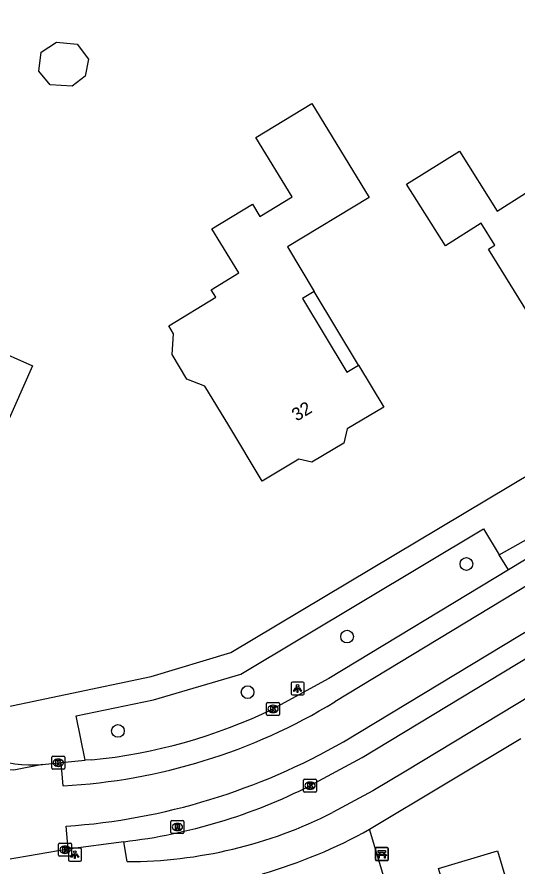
# Model space of a CAD drawing. Extents: x 161772 to 163123, y 383092 to 383917.
# Drawn here: x 162567.4 to 162606.1, y 383642.9 to 383708.5 of the extents above; entities that cross this region are included whole.
import ezdxf

# ---------------------------------------------------------------- set-up
doc = ezdxf.new("R2010")
doc.units = 0
for name, color, linetype in [('IMGEO_Bank', 7, 'Continuous'), ('IMGEO_Boom', 7, 'Continuous'), ('IMGEO_Kolk', 7, 'Continuous'), ('IMGEO_Lichtpunt', 7, 'Continuous'), ('IMGEO_Pand', 7, 'Continuous'), ('IMGEO_Pand_nummerreeks', 7, 'Continuous'), ('IMGEO_Pand_overbouw', 7, 'Continuous'), ('IMGEO_Pand_vergunning_verleend', 7, 'Continuous'), ('IMGEO_Rijbaan_lokaal_gesloten', 7, 'Continuous'), ('IMGEO_Rijbaan_lokaal_open', 7, 'Continuous'), ('IMGEO_Rioolput', 7, 'Continuous'), ('IMGEO_Voetpad_open', 7, 'Continuous')]:
    doc.layers.add(name, color=color, linetype=linetype)

msp = doc.modelspace()

# ---------------------------------------------------------------- linework, layer by layer
at = {"layer": 'IMGEO_Bank'}
for p, q in [((162595.051, 383643.469), (162595.051, 383644.31)), ((162595.051, 383644.31), (162595.051, 383643.469)), ((162595.126, 383644.394), (162595.967, 383644.394)), ((162595.967, 383644.394), (162595.126, 383644.394)), ((162595.692, 383644.012), (162595.41, 383644.012)), ((162596.051, 383644.319), (162596.051, 383643.478)), ((162596.051, 383643.478), (162596.051, 383644.319)), ((162595.976, 383643.394), (162595.135, 383643.394)), ((162595.135, 383643.394), (162595.976, 383643.394)), ((162595.748, 383643.792), (162595.355, 383643.792)), ((162595.36, 383643.9), (162595.36, 383644.006)), ((162595.404, 383644.006), (162595.404, 383643.9)), ((162595.41, 383643.894), (162595.692, 383643.894)), ((162595.698, 383643.9), (162595.698, 383644.006)), ((162595.742, 383644.006), (162595.742, 383643.9))]:
    msp.add_line(p, q, dxfattribs=at)
for points in [[(162595.354, 383644.012), (162595.268, 383644.012), (162595.268, 383644.173), (162595.831, 383644.173), (162595.831, 383644.012), (162595.748, 383644.012)], [(162595.298, 383643.792), (162595.156, 383643.792), (162595.268, 383643.894), (162595.354, 383643.894)], [(162595.348, 383643.785), (162595.348, 383643.578), (162595.305, 383643.578), (162595.305, 383643.785)], [(162595.748, 383643.894), (162595.831, 383643.894), (162595.943, 383643.792), (162595.804, 383643.792)], [(162595.798, 383643.785), (162595.798, 383643.578), (162595.754, 383643.578), (162595.754, 383643.785)]]:
    msp.add_lwpolyline(points, dxfattribs=at)
for centre, radius, start, end in [((162595.129, 383644.316), 0.0779, 92.4484, 184.28452), ((162595.129, 383644.316), 0.0779, 92.4484, 184.28452), ((162595.353, 383644.005), 0.00671, 2.89567, 87.10433), ((162595.41, 383644.005), 0.00671, 92.89567, 177.10433), ((162595.692, 383644.005), 0.00671, 2.89567, 87.10433), ((162595.749, 383644.005), 0.00671, 92.89567, 177.10433), ((162595.973, 383644.316), 0.0779, 2.4484, 94.28452), ((162595.973, 383644.316), 0.0779, 2.4484, 94.28452), ((162595.129, 383643.472), 0.0779, 182.4484, 274.28452), ((162595.129, 383643.472), 0.0779, 182.4484, 274.28452), ((162595.298, 383643.785), 0.00671, 2.89567, 87.10433), ((162595.355, 383643.785), 0.00671, 92.89567, 177.10433), ((162595.353, 383643.901), 0.00671, 272.89567, 357.10433), ((162595.41, 383643.901), 0.00671, 182.89567, 267.10433), ((162595.692, 383643.901), 0.00671, 272.89567, 357.10433), ((162595.749, 383643.901), 0.00671, 182.89567, 267.10433), ((162595.747, 383643.785), 0.00671, 2.89567, 87.10433), ((162595.804, 383643.785), 0.00671, 92.89567, 177.10433), ((162595.973, 383643.472), 0.0779, 272.4484, 4.28452), ((162595.973, 383643.472), 0.0779, 272.4484, 4.28452)]:
    msp.add_arc(centre, radius, start, end, dxfattribs=at)
at = {"layer": 'IMGEO_Boom'}
for centre in [(162602.071, 383666.274), (162592.874, 383660.669), (162585.194, 383656.387), (162575.2, 383653.395)]:
    msp.add_circle(centre, 0.489, dxfattribs=at)
at = {"layer": 'IMGEO_Kolk'}
for p, q in [((162586.664, 383654.668), (162586.664, 383655.52)), ((162586.739, 383655.594), (162587.591, 383655.594)), ((162587.152, 383655.374), (162587.177, 383655.374)), ((162587.665, 383655.52), (162587.665, 383654.668)), ((162587.591, 383654.594), (162586.739, 383654.594)), ((162587.175, 383654.814), (162587.15, 383654.814)), ((162570.095, 383650.515), (162570.095, 383651.367)), ((162570.17, 383651.441), (162571.022, 383651.441)), ((162571.096, 383651.367), (162571.096, 383650.515)), ((162570.606, 383650.661), (162570.581, 383650.661)), ((162570.583, 383651.221), (162570.608, 383651.221)), ((162571.022, 383650.441), (162570.17, 383650.441)), ((162589.516, 383648.752), (162589.516, 383649.604)), ((162589.591, 383649.678), (162590.443, 383649.678)), ((162590.004, 383649.458), (162590.029, 383649.458)), ((162590.517, 383649.604), (162590.517, 383648.752)), ((162590.443, 383648.678), (162589.591, 383648.678)), ((162590.027, 383648.898), (162590.002, 383648.898)), ((162570.698, 383644.731), (162571.55, 383644.731)), ((162570.623, 383643.805), (162570.623, 383644.657)), ((162571.111, 383644.511), (162571.136, 383644.511)), ((162571.624, 383644.657), (162571.624, 383643.805)), ((162571.55, 383643.731), (162570.698, 383643.731)), ((162571.134, 383643.951), (162571.109, 383643.951))]:
    msp.add_line(p, q, dxfattribs=at)
for points in [[(162586.664, 383654.668), (162586.664, 383655.52)], [(162586.739, 383655.594), (162587.591, 383655.594)], [(162586.985, 383655.294), (162587.108, 383655.294), (162587.108, 383655.143), (162587.238, 383655.294), (162587.402, 383655.294), (162587.256, 383655.143), (162587.409, 383654.894), (162587.257, 383654.894), (162587.172, 383655.058), (162587.108, 383654.991), (162587.108, 383654.894), (162586.985, 383654.894), (162586.985, 383655.294)], [(162587.665, 383655.52), (162587.665, 383654.668)], [(162587.591, 383654.594), (162586.739, 383654.594)], [(162570.095, 383650.515), (162570.095, 383651.367)], [(162570.17, 383651.441), (162571.022, 383651.441)], [(162571.096, 383651.367), (162571.096, 383650.515)], [(162570.416, 383651.141), (162570.539, 383651.141), (162570.539, 383650.99), (162570.669, 383651.141), (162570.833, 383651.141), (162570.687, 383650.99), (162570.84, 383650.741), (162570.688, 383650.741), (162570.603, 383650.905), (162570.539, 383650.838), (162570.539, 383650.741), (162570.416, 383650.741), (162570.416, 383651.141)], [(162571.022, 383650.441), (162570.17, 383650.441)], [(162589.516, 383648.752), (162589.516, 383649.604)], [(162589.591, 383649.678), (162590.443, 383649.678)], [(162589.837, 383649.378), (162589.96, 383649.378), (162589.96, 383649.227), (162590.09, 383649.378), (162590.254, 383649.378), (162590.108, 383649.227), (162590.261, 383648.978), (162590.109, 383648.978), (162590.024, 383649.142), (162589.96, 383649.075), (162589.96, 383648.978), (162589.837, 383648.978), (162589.837, 383649.378)], [(162590.517, 383649.604), (162590.517, 383648.752)], [(162590.443, 383648.678), (162589.591, 383648.678)], [(162570.698, 383644.731), (162571.55, 383644.731)], [(162570.623, 383643.805), (162570.623, 383644.657)], [(162570.944, 383644.431), (162571.067, 383644.431), (162571.067, 383644.28), (162571.197, 383644.431), (162571.361, 383644.431), (162571.215, 383644.28), (162571.368, 383644.031), (162571.216, 383644.031), (162571.131, 383644.195), (162571.067, 383644.128), (162571.067, 383644.031), (162570.944, 383644.031), (162570.944, 383644.431)], [(162571.624, 383644.657), (162571.624, 383643.805)], [(162571.55, 383643.731), (162570.698, 383643.731)]]:
    msp.add_lwpolyline(points, dxfattribs=at)
for centre, start, end in [((162586.741, 383655.518), 91.55205, 178.44795), ((162586.741, 383655.518), 91.55205, 178.44795), ((162587.589, 383655.518), 1.55205, 88.44795), ((162587.589, 383655.518), 1.55205, 88.44795), ((162586.741, 383654.67), 181.55205, 268.44795), ((162586.741, 383654.67), 181.55205, 268.44795), ((162587.589, 383654.67), 271.55205, 358.44795), ((162587.589, 383654.67), 271.55205, 358.44795), ((162570.172, 383651.365), 91.55205, 178.44795), ((162570.172, 383651.365), 91.55205, 178.44795), ((162571.02, 383651.365), 1.55205, 88.44795), ((162571.02, 383651.365), 1.55205, 88.44795), ((162570.172, 383650.517), 181.55205, 268.44795), ((162570.172, 383650.517), 181.55205, 268.44795), ((162571.02, 383650.517), 271.55205, 358.44795), ((162571.02, 383650.517), 271.55205, 358.44795), ((162589.593, 383649.602), 91.55205, 178.44795), ((162589.593, 383649.602), 91.55205, 178.44795), ((162590.441, 383649.602), 1.55205, 88.44795), ((162590.441, 383649.602), 1.55205, 88.44795), ((162589.593, 383648.754), 181.55205, 268.44795), ((162589.593, 383648.754), 181.55205, 268.44795), ((162590.441, 383648.754), 271.55205, 358.44795), ((162590.441, 383648.754), 271.55205, 358.44795), ((162570.7, 383644.655), 91.55205, 178.44795), ((162570.7, 383644.655), 91.55205, 178.44795), ((162571.548, 383644.655), 1.55205, 88.44795), ((162571.548, 383644.655), 1.55205, 88.44795), ((162570.7, 383643.807), 181.55205, 268.44795), ((162570.7, 383643.807), 181.55205, 268.44795), ((162571.548, 383643.807), 271.55205, 358.44795), ((162571.548, 383643.807), 271.55205, 358.44795)]:
    msp.add_arc(centre, 0.0765, start, end, dxfattribs=at)
for centre, major_axis, ratio, start_param, end_param in [((162587.151, 383655.094), (-0.387, 0.002), 0.722429, 4.712389, 7.853982), ((162587.176, 383655.094), (-0.39, 0.002), 0.717154, 1.570796, 4.712389), ((162570.582, 383650.941), (-0.387, 0.002), 0.722429, 4.712389, 7.853982), ((162570.607, 383650.941), (-0.39, 0.002), 0.717154, 1.570796, 4.712389), ((162590.003, 383649.178), (-0.387, 0.002), 0.722429, 4.712389, 7.853982), ((162590.028, 383649.178), (-0.39, 0.002), 0.717154, 1.570796, 4.712389), ((162571.11, 383644.231), (-0.387, 0.002), 0.722429, 4.712389, 7.853982), ((162571.135, 383644.231), (-0.39, 0.002), 0.717154, 1.570796, 4.712389)]:
    msp.add_ellipse(centre, major_axis=major_axis, ratio=ratio, start_param=start_param, end_param=end_param, dxfattribs=at)
at = {"layer": 'IMGEO_Lichtpunt'}
for p, q in [((162589.457, 383657.171), (162588.649, 383657.171)), ((162589.457, 383657.171), (162588.649, 383657.171)), ((162588.555, 383657.076), (162588.555, 383656.269)), ((162588.555, 383657.076), (162588.555, 383656.269)), ((162589.551, 383656.269), (162589.551, 383657.076)), ((162589.551, 383656.269), (162589.551, 383657.076)), ((162588.649, 383656.175), (162589.457, 383656.175)), ((162588.649, 383656.175), (162589.457, 383656.175)), ((162571.381, 383644.257), (162571.381, 383643.45)), ((162571.381, 383644.257), (162571.381, 383643.45)), ((162572.283, 383644.352), (162571.475, 383644.352)), ((162572.283, 383644.352), (162571.475, 383644.352)), ((162572.377, 383643.45), (162572.377, 383644.257)), ((162572.377, 383643.45), (162572.377, 383644.257)), ((162571.475, 383643.356), (162572.283, 383643.356)), ((162571.475, 383643.356), (162572.283, 383643.356))]:
    msp.add_line(p, q, dxfattribs=at)
for points in [[(162588.929, 383656.74), (162588.968, 383656.712), (162588.78, 383656.45), (162588.742, 383656.477), (162588.929, 383656.74)], [(162589.031, 383656.692), (162589.078, 383656.692), (162589.078, 383656.37), (162589.031, 383656.37), (162589.031, 383656.692)], [(162589.141, 383656.712), (162589.179, 383656.739), (162589.366, 383656.477), (162589.327, 383656.449), (162589.141, 383656.712)], [(162571.755, 383643.921), (162571.794, 383643.893), (162571.606, 383643.631), (162571.568, 383643.658), (162571.755, 383643.921)], [(162571.857, 383643.873), (162571.904, 383643.873), (162571.904, 383643.551), (162571.857, 383643.551), (162571.857, 383643.873)], [(162571.967, 383643.893), (162572.005, 383643.92), (162572.192, 383643.658), (162572.153, 383643.63), (162571.967, 383643.893)]]:
    msp.add_lwpolyline(points, dxfattribs=at)
for centre in [(162589.054, 383656.874), (162571.88, 383644.055)]:
    msp.add_circle(centre, 0.0994, dxfattribs=at)
for centre, start, end in [((162588.649, 383657.076), 90, 180), ((162588.649, 383657.076), 90, 180), ((162589.457, 383657.076), 0, 90), ((162589.457, 383657.076), 0, 90), ((162588.649, 383656.269), 180, 270), ((162588.649, 383656.269), 180, 270), ((162589.457, 383656.269), 270, 0), ((162589.457, 383656.269), 270, 360), ((162571.475, 383644.257), 90, 180), ((162571.475, 383644.257), 90, 180), ((162572.283, 383644.257), 0, 90), ((162572.283, 383644.257), 0, 90), ((162571.475, 383643.45), 180, 270), ((162571.475, 383643.45), 180, 270), ((162572.283, 383643.45), 270, 0), ((162572.283, 383643.45), 270, 360)]:
    msp.add_arc(centre, 0.0946, start, end, dxfattribs=at)
at = {"layer": 'IMGEO_Pand'}
for points in [[(162569.27, 383705.762), (162570.455, 383706.523), (162572.063, 383706.374), (162572.932, 383705.207), (162572.678, 383703.894), (162571.662, 383703.132), (162569.969, 383703.239), (162569.101, 383704.278), (162569.27, 383705.762)], [(162585.574, 383694.024), (162586.149, 383693.079), (162588.626, 383694.586), (162585.841, 383699.164), (162590.161, 383701.792), (162594.564, 383694.554), (162588.281, 383690.73), (162590.343, 383687.296), (162589.432, 383686.749), (162592.849, 383681.059), (162593.76, 383681.606), (162595.698, 383678.378), (162592.889, 383676.691), (162592.618, 383675.604), (162590.147, 383674.121), (162589.148, 383674.371), (162586.313, 383672.669), (162583.739, 383676.956), (162581.91, 383680.003), (162580.516, 383680.526), (162579.372, 383682.43), (162579.487, 383684.038), (162579.123, 383684.645), (162582.745, 383686.851), (162582.39, 383687.434), (162584.509, 383688.723), (162582.443, 383692.119), (162585.574, 383694.024)], [(162563.856, 383679.313), (162565.465, 383682.942), (162568.594, 383681.555), (162565.017, 383673.489), (162562.183, 383674.746), (162560.49, 383676.898), (162563.799, 383679.145), (162563.856, 383679.313)]]:
    msp.add_lwpolyline(points, dxfattribs=at)
at = {"layer": 'IMGEO_Pand_overbouw'}
msp.add_lwpolyline([(162590.343, 383687.296), (162589.432, 383686.749), (162592.849, 383681.059), (162593.76, 383681.606)], close=True, dxfattribs=at)
at = {"layer": 'IMGEO_Pand_vergunning_verleend'}
msp.add_lwpolyline([(162597.461, 383695.571), (162601.55, 383698.127), (162604.442, 383693.501), (162606.627, 383694.867), (162607.378, 383693.666), (162611.681, 383696.356), (162613.909, 383692.794), (162616.416, 383694.362), (162618.138, 383691.609), (162615.221, 383689.654), (162614.816, 383688.956), (162613.427, 383688.071), (162612.625, 383688.08), (162612.081, 383687.745), (162611.874, 383688.081), (162607.112, 383685.149), (162603.777, 383690.565), (162604.269, 383690.874), (162603.212, 383692.555), (162600.45, 383690.818), (162597.461, 383695.571)], dxfattribs=at)
at = {"layer": 'IMGEO_Rijbaan_lokaal_gesloten'}
for points in [[(162592.593, 383652.566), (162685.158, 383708.467)], [(162630.003, 383680.753), (162630.923, 383679.241), (162591.926, 383655.64)], [(162590.017, 383649.178), (162594.038, 383651.336), (162638.723, 383678.36)], [(162610.012, 383668.658), (162605.308, 383665.811)], [(162605.308, 383665.811), (162591.474, 383657.434), (162587.165, 383655.094)], [(162570.819, 383650.964), (162572.675, 383651.144)], [(162570.983, 383649.17), (162570.819, 383650.964)], [(162573.155, 383651.166), (162572.675, 383651.144)], [(162571.364, 383644.272), (162571.215, 383646.047)], [(162575.643, 383644.852), (162571.364, 383644.272)]]:
    msp.add_lwpolyline(points, dxfattribs=at)
for centre, radius, start, end in [((162568.617, 383693.96), 44.853, 273.02415, 301.31122), ((162569.042, 383692.785), 41.822, 275.64405, 295.67988), ((162567.638, 383696.088), 50.169, 274.08818, 299.82891), ((162570.71, 383687.287), 42.721, 276.63116, 296.86823)]:
    msp.add_arc(centre, radius, start, end, dxfattribs=at)
at = {"layer": 'IMGEO_Rijbaan_lokaal_open'}
for points in [[(162569.386, 383650.816), (162567.171, 383650.365), (162548.585, 383651.484)], [(162569.386, 383650.816), (162570.819, 383650.964)], [(162571.364, 383644.272), (162566.564, 383643.453)]]:
    msp.add_lwpolyline(points, dxfattribs=at)
msp.add_arc((162568.483, 383659.504), 8.735, 219.65261, 275.9336, dxfattribs=at)
at = {"layer": 'IMGEO_Rioolput'}
for p, q in [((162579.285, 383645.559), (162579.285, 383646.411)), ((162579.36, 383646.485), (162580.212, 383646.485)), ((162579.773, 383646.265), (162579.798, 383646.265)), ((162580.286, 383646.411), (162580.286, 383645.559)), ((162580.212, 383645.485), (162579.36, 383645.485)), ((162579.796, 383645.705), (162579.771, 383645.705))]:
    msp.add_line(p, q, dxfattribs=at)
for points in [[(162579.285, 383645.559), (162579.285, 383646.411)], [(162579.36, 383646.485), (162580.212, 383646.485)], [(162579.874, 383646.183), (162579.622, 383646.185), (162579.622, 383645.785)], [(162579.8, 383646.104), (162579.746, 383646.104), (162579.746, 383646.023)], [(162579.746, 383646.023), (162579.798, 383646.023)], [(162580.286, 383646.411), (162580.286, 383645.559)], [(162580.212, 383645.485), (162579.36, 383645.485)], [(162579.622, 383645.785), (162579.746, 383645.785), (162579.746, 383645.947), (162579.757, 383645.947)], [(162579.804, 383645.918), (162579.875, 383645.785), (162580.015, 383645.785), (162579.95, 383645.911)]]:
    msp.add_lwpolyline(points, dxfattribs=at)
for centre, radius, start, end in [((162579.362, 383646.409), 0.0765, 91.55205, 178.44795), ((162579.362, 383646.409), 0.0765, 91.55205, 178.44795), ((162579.782, 383646.212), 0.19, 274.7715, 282.96867), ((162579.806, 383646.008), 0.0964, 77.00612, 93.18647), ((162579.82, 383646.065), 0.0378, 276.66336, 79.67722), ((162579.873, 383646.073), 0.109, 350.36119, 89.41601), ((162579.871, 383646.073), 0.112, 277.58423, 350.98172), ((162580.21, 383646.409), 0.0765, 1.55205, 88.44795), ((162580.21, 383646.409), 0.0765, 1.55205, 88.44795), ((162579.362, 383645.561), 0.0765, 181.55205, 268.44795), ((162579.362, 383645.561), 0.0765, 181.55205, 268.44795), ((162579.756, 383645.894), 0.0533, 26.02933, 88.69889), ((162579.855, 383645.858), 0.108, 29.51342, 73.79051), ((162580.21, 383645.561), 0.0765, 271.55205, 358.44795), ((162580.21, 383645.561), 0.0765, 271.55205, 358.44795)]:
    msp.add_arc(centre, radius, start, end, dxfattribs=at)
for centre, major_axis, ratio, start_param, end_param in [((162579.772, 383645.985), (-0.387, 0.002), 0.722429, 4.712389, 7.853982), ((162579.797, 383645.985), (-0.39, 0.002), 0.717154, 1.570796, 4.712389)]:
    msp.add_ellipse(centre, major_axis=major_axis, ratio=ratio, start_param=start_param, end_param=end_param, dxfattribs=at)
at = {"layer": 'IMGEO_Voetpad_open'}
for points in [[(162564.526, 383654.823), (162577.76, 383657.588), (162583.906, 383659.444), (162630.629, 383687.342)], [(162638.723, 383678.36), (162640.089, 383676.091), (162597.397, 383650.291), (162594.869, 383648.777), (162591.756, 383647.099)], [(162604.608, 383666.974), (162609.405, 383669.672)], [(162572.675, 383651.144), (162571.984, 383654.563), (162577.948, 383655.792), (162584.669, 383657.779), (162603.4, 383668.982), (162604.608, 383666.974)], [(162605.308, 383665.811), (162604.608, 383666.974)], [(162594.599, 383645.814), (162606.281, 383652.826)], [(162580.002, 383612.864), (162602.436, 383619.747), (162596.476, 383639.572), (162594.599, 383645.814)], [(162575.895, 383643.32), (162575.643, 383644.852)], [(162601.307, 383638.201), (162599.92, 383642.782), (162604.464, 383644.145), (162605.826, 383639.576), (162601.307, 383638.201)]]:
    msp.add_lwpolyline(points, dxfattribs=at)
for centre, radius, start, end in [((162575.884, 383678.541), 35.221, 270.01788, 296.78469), ((162575.807, 383679.353), 38.445, 285.9279, 299.26246)]:
    msp.add_arc(centre, radius, start, end, dxfattribs=at)

# ---------------------------------------------------------------- texts
at = {"layer": 'IMGEO_Pand_nummerreeks'}
msp.add_text('32', height=1, rotation=31.31214, dxfattribs=at).set_placement((162588.987, 383677.245))

doc.saveas('drawing.dxf')
